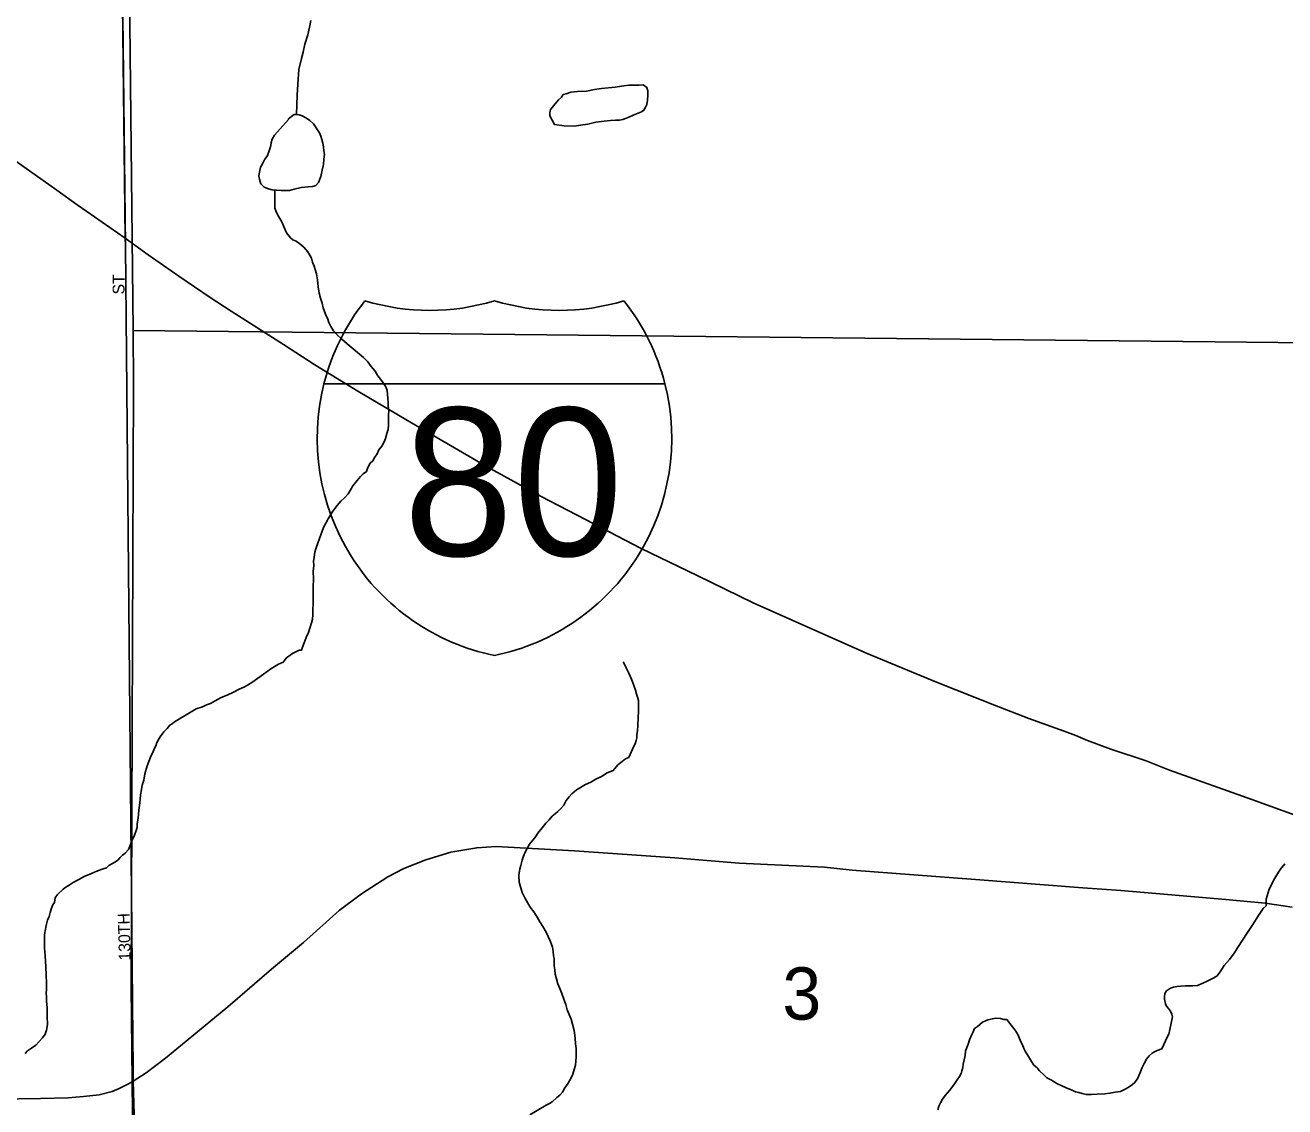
# Model space of a CAD drawing. Extents: x 2010165 to 2382125, y 1060529 to 1407316.
# Drawn here: x 2164475 to 2169804, y 1207789 to 1212363 of the extents above; entities that cross this region are included whole.
import ezdxf

# ---------------------------------------------------------------- set-up
doc = ezdxf.new("R2010")
doc.units = 0
for name, color, linetype in [('GM_X_City_Street', 7, 'Continuous'), ('GM_X_City_Street_Text', 7, 'Continuous'), ('GM_X_Corporation', 7, 'Continuous'), ('GM_X_Interstate_Route', 7, 'Continuous'), ('GM_X_Interstate_Shield', 7, 'Continuous'), ('GM_X_Minor_Lake', 7, 'Continuous'), ('GM_X_Minor_River', 7, 'Continuous'), ('GM_X_Section', 7, 'Continuous'), ('GM_X_Section_Text', 7, 'Continuous'), ('GM_X_State_Route', 7, 'Continuous')]:
    doc.layers.add(name, color=color, linetype=linetype)

msp = doc.modelspace()

# ---------------------------------------------------------------- linework, layer by layer
at = {"layer": 'GM_X_City_Street'}
for points in [[(2164931.2, 1207965.8), (2164930.1, 1208081.5), (2164898.5, 1211429), (2164897.7, 1211462), (2164844.7, 1216037.6), (2164832.8, 1218637), (2164895.8, 1221436.7)], [(2165067.2, 1195844.8), (2164968.9, 1199659.4), (2164935.2, 1207756.2), (2164931.8, 1207897.8), (2164931.2, 1207965.8)]]:
    msp.add_lwpolyline(points, dxfattribs=at)
at = {"layer": 'GM_X_Corporation'}
for points in [[(2186878.7, 1221701), (2186923.4, 1220744.1), (2186933.5, 1220238.7), (2186941.3, 1219753.4), (2186978.3, 1216841.2), (2187013.9, 1213879), (2187027.1, 1208132.6), (2187205, 1194725.9), (2177123.5, 1194567.9), (2176176.5, 1194580.3), (2174206.9, 1194531), (2167776.4, 1194381.4), (2165054.7, 1194304.8), (2164968.9, 1199659.4), (2164935.2, 1207756.2), (2164931.8, 1207897.8), (2164930.1, 1208081.5), (2164898.5, 1211429), (2164844.7, 1216037.6), (2164832.8, 1218637), (2164895.8, 1221436.7)], [(2164895.8, 1221436.7), (2164832.8, 1218637), (2164844.7, 1216037.6), (2164898.5, 1211429), (2164930.1, 1208081.5), (2164931.8, 1207897.8), (2164935.2, 1207756.2), (2164968.9, 1199659.4), (2165054.7, 1194304.8), (2162687.3, 1194296.8), (2162163.4, 1194282.6), (2161645.6, 1194276.5), (2161453.7, 1194270.4), (2159224.5, 1194187.1), (2158831.1, 1194172.4), (2158006.9, 1194141.9), (2154020.1, 1193994.5), (2151351.3, 1193919.5)]]:
    msp.add_lwpolyline(points, dxfattribs=at)
at = {"layer": 'GM_X_Interstate_Route'}
for points in [[(2164434.3, 1211788.1), (2164608.4, 1211665.5), (2164694.1, 1211604.2), (2164735.6, 1211575.4), (2164897.7, 1211462)], [(2164897.7, 1211462), (2164995.3, 1211391.5), (2165125.2, 1211301.4), (2165257.9, 1211211.3), (2165346.3, 1211153.7), (2165567.3, 1211013.3), (2165699.9, 1210926.8), (2165882.2, 1210815.2), (2166108.6, 1210682.2), (2166428.9, 1210495.1), (2166658, 1210369.4), (2166845.7, 1210272.4), (2167080.2, 1210150.3), (2167317.5, 1210035.6), (2167554.8, 1209920.8), (2167747.9, 1209834.9), (2168037.5, 1209705.9), (2168329.8, 1209584.4), (2168575.3, 1209487.9), (2168721.4, 1209430.8), (2168870.2, 1209377.3), (2168919.8, 1209359.4), (2168969.5, 1209338), (2169068.7, 1209302.3), (2169217.6, 1209252.5), (2169316.8, 1209213.2), (2169664.2, 1209088.4), (2170011.5, 1208963.6)]]:
    msp.add_lwpolyline(points, dxfattribs=at)
at = {"layer": 'GM_X_Interstate_Shield'}
for p, q in [((2165738.7, 1210846.3), (2167181.5, 1210846.3)), ((2167181.5, 1210846.3), (2165738.7, 1210846.3)), ((2167181.5, 1210846.3), (2165738.7, 1210846.3))]:
    msp.add_line(p, q, dxfattribs=at)
for centre, start, end in [((2166647.6, 1210616.4), 141.669, 165.8066), ((2166186.1, 1212094.5), 253.0091, 286.9909), ((2166734.1, 1212094.5), 253.0091, 286.9909), ((2166272.6, 1210616.4), 14.1934, 38.331), ((2166647.6, 1210616.4), 165.8066, 258.463), ((2166272.6, 1210616.4), 281.537, 14.1934)]:
    msp.add_arc(centre, 937.5, start, end, dxfattribs=at)
at = {"layer": 'GM_X_Minor_Lake'}
for points in [[(2166694.1, 1211980.5), (2166714.6, 1211942.6), (2166754.7, 1211937.1), (2166796.8, 1211935.6), (2166824.8, 1211940), (2166854.8, 1211944.4), (2166888.8, 1211952.8), (2166924.8, 1211957.2), (2166950.8, 1211959.6), (2166972.8, 1211961.8), (2166988.8, 1211962.1), (2167002.8, 1211964.2), (2167014.8, 1211968.4), (2167028.7, 1211974.6), (2167046.6, 1211982.8), (2167068.6, 1211991.1), (2167082.5, 1211997.3), (2167092.4, 1212003.4), (2167098.3, 1212013.5), (2167104.2, 1212027.7), (2167107.9, 1212045.8), (2167109.6, 1212067.8), (2167109.4, 1212085.9), (2167105.2, 1212099.9), (2167089, 1212111.7), (2167073, 1212109.5), (2167053, 1212109.3), (2167029, 1212109), (2167007, 1212106.7), (2166979, 1212102.4), (2166971.5, 1212101.4)], [(2166913.1, 1212095.6), (2166971.5, 1212101.4)], [(2166913.1, 1212095.6), (2166882.9, 1212091.2), (2166849, 1212084.7), (2166810.9, 1212082.3), (2166782.9, 1212079.9), (2166763, 1212073.6), (2166751, 1212069.5), (2166743.1, 1212059.4), (2166731.2, 1212047.2), (2166717.4, 1212030.9), (2166705.6, 1212016.8), (2166697.7, 1212006.6), (2166693.9, 1211992.6), (2166694, 1211982.5), (2166694.1, 1211980.5), (2166694, 1211982.5)], [(2165588.3, 1211965), (2165529.1, 1211898.1), (2165519.3, 1211881.9), (2165515.5, 1211867.8), (2165513.7, 1211853.8), (2165509.9, 1211839.7), (2165506, 1211827.6), (2165498.2, 1211809.4), (2165488.4, 1211797.3), (2165478.6, 1211777.1), (2165470.8, 1211762.9), (2165467, 1211748.9), (2165465.1, 1211734.8), (2165463.3, 1211724.7), (2165465.4, 1211712.7), (2165471.7, 1211692.7), (2165485.9, 1211678.9), (2165504, 1211671.1), (2165520.1, 1211667.2), (2165538.2, 1211665.5), (2165558.2, 1211663.7), (2165578.3, 1211663.9), (2165592.3, 1211664.1), (2165612.2, 1211670.4), (2165642.2, 1211676.8), (2165672.2, 1211679.1), (2165692.2, 1211681.4), (2165704.2, 1211685.6), (2165716.1, 1211697.7), (2165725.7, 1211723.9), (2165731.4, 1211750.1), (2165737.1, 1211774.2), (2165738.8, 1211796.3), (2165740.5, 1211816.4), (2165738.3, 1211832.4), (2165736.1, 1211848.4), (2165733.9, 1211864.5), (2165729.7, 1211880.5), (2165725.5, 1211894.5), (2165719.3, 1211908.4), (2165694.8, 1211946.2), (2165678.6, 1211960.1), (2165664.4, 1211969.9), (2165646.3, 1211979.8), (2165634.2, 1211983.6), (2165622.1, 1211985.5), (2165612.1, 1211985.4), (2165596.3, 1211973.1), (2165588.3, 1211967), (2165588.3, 1211965)]]:
    msp.add_lwpolyline(points, dxfattribs=at)
at = {"layer": 'GM_X_Minor_River'}
for points in [[(2165622.1, 1211985.5), (2165625.1, 1212067.8), (2165628.5, 1212113.9), (2165631.7, 1212176.2), (2165643.1, 1212222.5), (2165650.7, 1212248.6), (2165658.3, 1212282.8), (2165669.8, 1212323.1), (2165677.4, 1212355.3), (2165683, 1212383.5)], [(2165607, 1211455.7), (2165596.9, 1211463.6), (2165580.6, 1211485.4), (2165572.3, 1211505.4), (2165560, 1211531.3), (2165547.7, 1211553.2), (2165537.4, 1211571.2), (2165531.2, 1211589.1), (2165530.9, 1211607.2), (2165530.7, 1211627.3), (2165530.6, 1211666.2), (2165530.5, 1211637.3)], [(2165329.8, 1209530.4), (2165355.6, 1209542.7), (2165379.5, 1209555.1), (2165399.5, 1209563.3), (2165415.4, 1209571.6), (2165437.2, 1209585.9), (2165457.1, 1209600.1), (2165482.9, 1209618.5), (2165514.6, 1209641), (2165546.4, 1209661.4), (2165566.3, 1209669.7), (2165580.1, 1209687.9), (2165605.9, 1209706.3), (2165633.8, 1209720.7), (2165643.8, 1209720.8), (2165647.7, 1209732.9), (2165655.4, 1209751), (2165663.2, 1209773.2), (2165672.9, 1209795.4), (2165678.7, 1209813.5), (2165686.4, 1209835.7), (2165690.2, 1209851.8), (2165691.9, 1209869.8), (2165691.7, 1209889.9), (2165693.3, 1209920), (2165692.9, 1209952.1), (2165692.4, 1209988.2), (2165693.9, 1210022.3), (2165693.6, 1210052.4), (2165695.2, 1210078.5), (2165695, 1210096.6), (2165696.8, 1210112.6), (2165698.6, 1210124.7), (2165700.5, 1210134.8), (2165704.3, 1210148.8), (2165708.2, 1210160.9), (2165737.2, 1210239.5), (2165756.7, 1210275.9), (2165776.3, 1210308.2), (2165794.1, 1210332.5), (2165809.9, 1210350.7), (2165825.7, 1210365), (2165841.5, 1210381.2), (2165849.3, 1210395.3), (2165861.1, 1210415.6), (2165878.8, 1210437.8), (2165892.6, 1210454.1), (2165904.5, 1210466.2), (2165918.4, 1210476.4), (2165924.2, 1210492.6), (2165934, 1210510.7), (2165945.9, 1210520.9), (2165953.7, 1210537.1), (2165963.5, 1210551.2), (2165971.3, 1210567.4), (2165983.1, 1210583.6), (2165992.9, 1210601.7), (2165998.7, 1210615.8), (2166004.5, 1210636), (2166010.2, 1210654.1), (2166012, 1210672.2), (2166011.7, 1210692.2), (2166011.4, 1210714.3), (2166013.2, 1210734.4), (2166010.9, 1210752.4), (2166010.8, 1210766.5), (2166008.5, 1210786.5), (2166006.1, 1210818.6), (2165999.8, 1210834.5), (2165989.6, 1210850.5), (2165977.4, 1210866.4), (2165967.2, 1210880.3), (2165954.9, 1210900.2), (2165938.6, 1210920.1), (2165924.3, 1210939.9), (2165906.1, 1210957.8), (2165837.2, 1211015.1), (2165814.9, 1211034.9), (2165792.6, 1211054.7), (2165778.4, 1211070.6), (2165768.1, 1211088.5), (2165759.9, 1211106.4), (2165753.6, 1211124.4), (2165747.5, 1211134.4), (2165741.2, 1211152.4), (2165735, 1211168.3), (2165730.7, 1211188.3), (2165724.5, 1211208.3), (2165718.2, 1211230.3), (2165713.8, 1211256.3), (2165711.4, 1211286.4), (2165707.1, 1211312.4), (2165700.8, 1211330.4), (2165696.6, 1211344.4), (2165690.4, 1211360.4), (2165686.2, 1211378.4), (2165669.8, 1211404.3), (2165653.5, 1211424.1), (2165637.3, 1211438), (2165621.1, 1211449.8), (2165607, 1211455.7)], [(2167000.3, 1209249.9), (2167014.2, 1209260.1), (2167028.2, 1209266.3), (2167049.6, 1209314.7), (2167055.4, 1209324.8), (2167059.3, 1209338.9), (2167063.1, 1209349), (2167062.9, 1209363), (2167064.7, 1209379.1), (2167066.5, 1209401.2), (2167068, 1209435.3), (2167069.7, 1209461.4), (2167069.3, 1209489.5), (2167069.1, 1209507.5), (2167066.9, 1209517.5), (2167062.8, 1209529.5), (2167056.5, 1209551.5), (2167050.2, 1209571.5), (2167039.8, 1209597.4), (2167027.5, 1209625.4), (2167017.2, 1209645.3), (2167008.9, 1209663.2), (2167004.8, 1209671.2)], [(2164474.1, 1208015.3), (2164484, 1208025.5), (2164501.9, 1208037.8), (2164519.7, 1208050), (2164531.6, 1208064.2), (2164547.4, 1208080.4), (2164559.2, 1208096.6), (2164565, 1208112.8), (2164568.7, 1208136.9), (2164568.2, 1208171), (2164567.8, 1208207.1), (2164565.4, 1208237.1), (2164565.1, 1208255.2), (2164562.9, 1208269.2), (2164564.7, 1208285.3), (2164564.4, 1208311.4), (2164563.9, 1208345.4), (2164561.5, 1208381.5), (2164558.9, 1208427.6), (2164556.4, 1208461.7), (2164556, 1208491.8), (2164555.7, 1208515.9), (2164559.5, 1208534), (2164563.2, 1208556.1), (2164568.9, 1208578.2), (2164576.7, 1208594.4), (2164580.5, 1208610.5), (2164586.3, 1208628.6), (2164592.1, 1208642.7), (2164598, 1208652.8), (2164601.7, 1208672.9), (2164611.6, 1208687.1), (2164635.3, 1208709.4), (2164647.2, 1208717.6), (2164661.1, 1208725.8), (2164677, 1208738), (2164700.9, 1208750.3), (2164724.8, 1208762.7), (2164754.7, 1208775.1), (2164780.5, 1208787.4), (2164804.5, 1208795.8), (2164818.4, 1208799.9), (2164828.3, 1208810.1), (2164844.2, 1208818.3), (2164856.2, 1208824.5), (2164866.1, 1208832.6), (2164876, 1208842.8), (2164885.9, 1208852.9), (2164897.8, 1208861.1), (2164911.6, 1208877.3), (2164917.4, 1208891.4), (2164925.1, 1208913.6), (2164936.8, 1208937.8), (2164944.6, 1208957.9), (2164948.4, 1208970), (2164948.2, 1208986.1), (2164951.9, 1209010.2), (2164955.5, 1209044.3), (2164959.1, 1209074.5), (2164962.6, 1209108.6), (2164966.4, 1209130.8), (2164970.1, 1209148.8), (2164975.9, 1209171), (2164981.5, 1209197.1), (2164991.1, 1209231.3), (2165004.6, 1209267.6), (2165016.3, 1209291.8), (2165022.2, 1209305.9), (2165028, 1209316.1), (2165031.9, 1209330.1), (2165045.6, 1209354.4), (2165061.3, 1209374.6), (2165075.2, 1209388.8), (2165087, 1209403), (2165096.9, 1209409.2), (2165106.9, 1209417.3), (2165198.3, 1209472.6), (2165224.2, 1209480.9), (2165242.1, 1209489.2), (2165258.1, 1209495.4), (2165278, 1209505.7), (2165303.8, 1209520), (2165329.8, 1209530.4)], [(2166609.2, 1207754.6), (2166678.8, 1207795.6), (2166692.7, 1207803.8), (2166704.7, 1207809.9), (2166724.5, 1207828.2), (2166736.4, 1207838.4), (2166748.2, 1207850.6), (2166758, 1207868.8), (2166771.8, 1207889), (2166783.5, 1207909.2), (2166791.3, 1207927.4), (2166797, 1207947.5), (2166802.8, 1207965.6), (2166804.6, 1207981.7), (2166806.4, 1207999.8), (2166806.1, 1208017.8), (2166805.9, 1208035.9), (2166803.6, 1208055.9), (2166801.3, 1208079.9), (2166796.9, 1208112), (2166790.5, 1208138), (2166784.2, 1208160), (2166776, 1208179.9), (2166767.7, 1208199.9), (2166761.4, 1208221.9), (2166753.1, 1208243.8), (2166744.7, 1208267.8), (2166736.4, 1208289.8), (2166728.2, 1208309.7), (2166721.9, 1208329.7), (2166717.6, 1208349.7), (2166715.4, 1208367.8), (2166713.1, 1208385.8), (2166712.9, 1208401.8), (2166712.8, 1208415.9), (2166710.6, 1208427.9), (2166708.4, 1208445.9), (2166706.1, 1208463.9), (2166699.9, 1208479.9), (2166693.7, 1208493.9), (2166687.5, 1208509.8), (2166679.2, 1208527.8), (2166664.9, 1208551.7), (2166652.6, 1208571.6), (2166640.3, 1208591.5), (2166626, 1208613.4), (2166611.7, 1208633.3), (2166599.4, 1208653.2), (2166589.2, 1208673.1), (2166576.9, 1208695.1), (2166564.3, 1208739), (2166563.9, 1208769.1), (2166567.5, 1208795.2), (2166571.4, 1208809.3), (2166577.1, 1208831.5), (2166582.8, 1208849.6), (2166590.7, 1208865.7), (2166598.4, 1208881.9), (2166608.2, 1208900.1), (2166622, 1208916.3), (2166633.9, 1208930.5), (2166643.7, 1208946.6), (2166661.4, 1208968.9), (2166677.2, 1208989.2), (2166691, 1209003.4), (2166704.9, 1209017.6), (2166718.7, 1209029.8), (2166728.6, 1209037.9), (2166740.5, 1209050.1), (2166754.3, 1209064.3), (2166764.1, 1209084.5), (2166775.9, 1209100.7), (2166787.7, 1209112.9), (2166797.7, 1209121), (2166807.6, 1209129.2), (2166819.5, 1209137.3), (2166831.4, 1209143.5), (2166845.3, 1209151.7), (2166867.2, 1209162), (2166889.1, 1209174.3), (2166913, 1209186.6), (2166936.9, 1209201), (2166962.8, 1209211.3), (2166982.5, 1209235.6), (2167000.3, 1209249.9)], [(2168784.8, 1207923.7), (2168797, 1207911.8), (2168817.1, 1207902), (2168839.3, 1207888.2), (2168863.5, 1207876.5), (2168885.7, 1207866.7), (2168903.8, 1207858.9), (2168918, 1207853.1), (2168932, 1207849.2), (2168946.1, 1207845.4), (2168964.2, 1207841.6), (2168986.2, 1207841.9), (2169010.2, 1207842.2), (2169042.3, 1207844.6), (2169064.3, 1207846.8), (2169086.3, 1207851.1), (2169108.3, 1207853.4), (2169120.2, 1207859.6), (2169132.1, 1207865.7), (2169146.1, 1207873.9), (2169160, 1207884.1), (2169169.9, 1207892.3), (2169181.7, 1207910.5), (2169187.5, 1207924.6), (2169193.3, 1207936.7), (2169201.1, 1207954.8), (2169208.9, 1207973), (2169218.7, 1207991.2), (2169230.5, 1208005.3), (2169242.4, 1208015.5), (2169252.3, 1208021.7), (2169264.3, 1208027.8), (2169284.2, 1208034.1), (2169292, 1208052.2), (2169299.8, 1208068.4), (2169307.6, 1208086.5), (2169313.4, 1208096.6), (2169317.2, 1208116.7), (2169322.8, 1208142.9), (2169328.5, 1208169), (2169326.4, 1208181), (2169320.2, 1208193), (2169312, 1208204.9), (2169303.9, 1208214.9), (2169299.7, 1208224.8), (2169295.5, 1208244.8), (2169295.3, 1208254.9), (2169297.2, 1208268.9), (2169303, 1208279), (2169320.9, 1208291.3), (2169332.9, 1208295.5), (2169346.9, 1208297.6), (2169364.9, 1208299.9), (2169382.9, 1208300.1), (2169398.9, 1208300.3), (2169414.9, 1208300.5), (2169434.9, 1208302.7), (2169454.9, 1208311), (2169478.8, 1208321.3), (2169498.7, 1208331.6), (2169516.6, 1208341.8), (2169530.4, 1208360.1), (2169548, 1208386.4), (2169569.7, 1208412.7), (2169589.4, 1208439), (2169607.1, 1208465.3), (2169624.8, 1208493.6), (2169646.4, 1208526), (2169666, 1208556.3), (2169693.5, 1208598.8), (2169713.2, 1208627.1), (2169725, 1208639.3), (2169724.7, 1208667.3), (2169738.1, 1208709.6), (2169761.6, 1208756.1), (2169785.1, 1208792.5), (2169804.9, 1208816.8)], [(2168336, 1207775.7), (2168339.8, 1207791.8), (2168347.6, 1207806), (2168355.4, 1207822.1), (2168367.2, 1207836.3), (2168377.1, 1207848.5), (2168385, 1207858.6), (2168394.8, 1207870.8), (2168406.6, 1207886.9), (2168418.4, 1207903.1), (2168428.3, 1207917.3), (2168434.1, 1207929.4), (2168438, 1207941.5), (2168441.8, 1207955.6), (2168443.6, 1207969.6), (2168447.4, 1207987.7), (2168451.1, 1208005.8), (2168452.9, 1208023.9), (2168458.7, 1208040), (2168464.5, 1208054.1), (2168470.3, 1208072.3), (2168478.1, 1208092.4), (2168485.9, 1208106.6), (2168491.7, 1208120.7), (2168503.6, 1208128.8), (2168513.5, 1208137), (2168525.4, 1208147.2), (2168537.4, 1208153.3), (2168547.3, 1208157.5), (2168567.3, 1208161.7), (2168581.3, 1208163.9), (2168601.3, 1208162.1), (2168617.4, 1208158.3), (2168627.4, 1208158.4), (2168645.8, 1208134.6), (2168658, 1208120.7), (2168666.2, 1208108.8), (2168674.4, 1208094.8), (2168678.5, 1208084.8), (2168684.7, 1208070.9), (2168695, 1208046.9), (2168701.2, 1208033), (2168707.4, 1208021), (2168715.5, 1208009.1), (2168723.7, 1207995.1), (2168732, 1207981.2), (2168742.2, 1207965.3), (2168756.4, 1207953.4), (2168766.5, 1207941.5), (2168784.8, 1207923.7)]]:
    msp.add_lwpolyline(points, dxfattribs=at)
at = {"layer": 'GM_X_Section'}
for points in [[(2170517.3, 1216673.9), (2170583.9, 1211012.5), (2164931.4, 1211072.2), (2164907.3, 1213281.5), (2164886.2, 1215783.6), (2164881.3, 1216727.8)], [(2164931.4, 1211072.2), (2170583.9, 1211012.5), (2170618.6, 1205608.5), (2164951, 1205618.4), (2164922.5, 1208298.1), (2164932.6, 1210843.7)]]:
    msp.add_lwpolyline(points, close=True, dxfattribs=at)
at = {"layer": 'GM_X_State_Route'}
for points in [[(2164911.5, 1207886.9), (2164931.8, 1207897.8), (2164986.4, 1207933.1), (2165068.6, 1207994.8), (2165331.6, 1208212.1), (2165517.2, 1208371.5), (2165651.5, 1208484.4), (2165803.5, 1208619.4), (2165897, 1208689.5), (2166009.1, 1208761.8), (2166076.9, 1208797.5), (2166169.4, 1208833.4), (2166275.7, 1208866), (2166385.3, 1208884.9), (2166467.6, 1208890), (2166798.3, 1208871.1), (2167223.2, 1208842), (2167495.7, 1208819.7), (2167856.9, 1208801.9), (2167973.8, 1208790.2), (2168495.4, 1208750.4), (2168949, 1208715.4), (2169110.4, 1208703.7), (2169554.8, 1208666.3), (2169720.8, 1208649.9), (2169835.4, 1208633.5)], [(2164234, 1207818.3), (2164353.7, 1207821.5), (2164539.3, 1207824.4), (2164656.3, 1207827.3), (2164721.1, 1207832.1), (2164787.2, 1207839.1), (2164842.9, 1207854.3), (2164872.8, 1207865.9), (2164911.5, 1207886.9)]]:
    msp.add_lwpolyline(points, dxfattribs=at)

# ---------------------------------------------------------------- texts
at = {"layer": 'GM_X_City_Street_Text'}
for s, rotation, p in [('ST', 90, (2164894.8, 1211224.4)), ('130TH', 91.4681, (2164921.2, 1208408.2))]:
    msp.add_text(s, height=50, rotation=rotation, dxfattribs=at).set_placement(p)
at = {"layer": 'GM_X_Interstate_Shield'}
msp.add_text('80', height=625, dxfattribs=at).set_placement((2166074.9, 1210119.7))
at = {"layer": 'GM_X_Section_Text'}
msp.add_text('3', height=221, rotation=0, dxfattribs=at).set_placement((2167678.4, 1208157.9))

doc.saveas('drawing.dxf')
